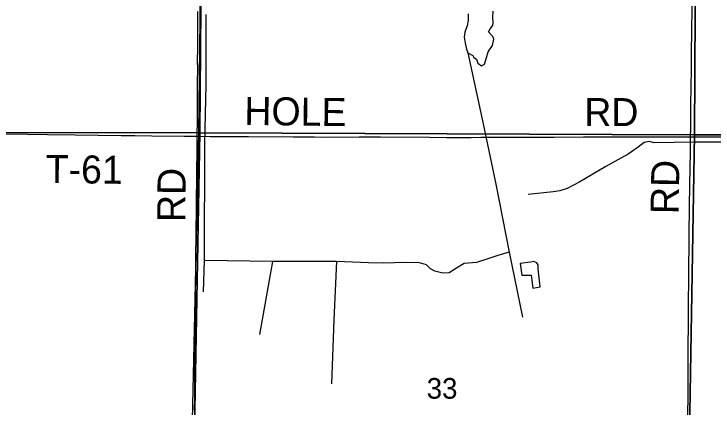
# Model space of a CAD drawing. Extents: x 1443599 to 1910620, y 1028088 to 1361369.
# Drawn here: x 1694297 to 1701772, y 1252654 to 1256858 of the extents above; entities that cross this region are included whole.
import ezdxf

# ---------------------------------------------------------------- set-up
doc = ezdxf.new("R2010")
doc.units = 0
for name, color, linetype in [('GM_X_County_Road', 7, 'Continuous'), ('GM_X_County_Road_Text', 7, 'Continuous'), ('GM_X_Minor_Lake', 7, 'Continuous'), ('GM_X_Minor_River', 7, 'Continuous'), ('GM_X_Section', 7, 'Continuous'), ('GM_X_Section_Text', 7, 'Continuous'), ('GM_X_Township', 7, 'Continuous'), ('GM_X_Township_Road', 7, 'Continuous'), ('GM_X_Township_Road_Text', 7, 'Continuous')]:
    doc.layers.add(name, color=color, linetype=linetype)

msp = doc.modelspace()

# ---------------------------------------------------------------- linework, layer by layer
at = {"layer": 'GM_X_County_Road'}
for points in [[(1696257.1, 1255550.6), (1696257.2, 1255562.3), (1696258.1, 1255718.6), (1696259.6, 1255892.1), (1696259.7, 1255977.4), (1696260.5, 1256059.5), (1696260.9, 1256144.8), (1696261.7, 1256256.3), (1696261.1, 1256374.6), (1696262.2, 1256469.6), (1696263.8, 1256548.4), (1696262.4, 1256669.9), (1696264.5, 1256884.2)], [(1696228.5, 1252624.4), (1696229.5, 1252739.2), (1696231.1, 1252936), (1696233.4, 1253247.6), (1696235.7, 1253493.7), (1696237.4, 1253674.1), (1696237.3, 1253739.7), (1696237.4, 1253838.1), (1696240.9, 1254067.7), (1696242.9, 1254281), (1696244.4, 1254477.9), (1696251.9, 1255150.4), (1696255.7, 1255412.8), (1696257.1, 1255550.6)]]:
    msp.add_lwpolyline(points, dxfattribs=at)
at = {"layer": 'GM_X_Minor_Lake'}
msp.add_line((1699847, 1253926.5), (1699925.3, 1253938.6), dxfattribs=at)
for points in [[(1699154, 1256860.6), (1699152.2, 1256788.5), (1699142.8, 1256732.6), (1699117.1, 1256663.1), (1699111.8, 1256611.1), (1699122.2, 1256544.8), (1699134.6, 1256482.3), (1699149.6, 1256441.9), (1699202.9, 1256414.6), (1699214.3, 1256392.3), (1699241.9, 1256373.6), (1699258.9, 1256333.1), (1699298.1, 1256302.1), (1699328.6, 1256321.4), (1699352.6, 1256404.9), (1699367.8, 1256452.7), (1699415.5, 1256519.6), (1699427.2, 1256589.5), (1699417.9, 1256617.8), (1699373.1, 1256666.9), (1699389.9, 1256698.6), (1699418.8, 1256735.9), (1699421.6, 1256765.9), (1699417, 1256822.1), (1699420.6, 1256888.2)], [(1699925.3, 1253938.6), (1699904.1, 1254133.5), (1699903.1, 1254173.6), (1699889.7, 1254198), (1699856, 1254208.8), (1699821.9, 1254203.6), (1699709.5, 1254188.3), (1699728.4, 1254065.6), (1699828.4, 1254063.2), (1699847, 1253926.5)]]:
    msp.add_lwpolyline(points, dxfattribs=at)
at = {"layer": 'GM_X_Minor_River'}
for points in [[(1696322.8, 1253885.6), (1696335.1, 1254219.9), (1696338, 1255468), (1696351.9, 1256104.9), (1696352.5, 1256854.2)], [(1699149.6, 1256441.9), (1699314.7, 1255684.6), (1699450.7, 1255038.1), (1699592.6, 1254311.4), (1699733.3, 1253614.7)], [(1704990.9, 1255501.1), (1704532.9, 1255496.2), (1703958.9, 1255492), (1703489, 1255491.4), (1702842.8, 1255477), (1702253.2, 1255487.2), (1701569.3, 1255485.7), (1701141.2, 1255480.1), (1701089.6, 1255493.3), (1701037.3, 1255482.6), (1700970.1, 1255432.1), (1700866.3, 1255358.5), (1700754.8, 1255299.1), (1700625.1, 1255228.1), (1700347.1, 1255064.5), (1700211.3, 1254991.6), (1700134.7, 1254967.4), (1700062.5, 1254957.2), (1699795.8, 1254925.6)], [(1699592.6, 1254311.4), (1699469.7, 1254274.3), (1699364.9, 1254240.7), (1699243.9, 1254201.6), (1699111.7, 1254190.8), (1699030.5, 1254140.6), (1698949.2, 1254090.5), (1698883.1, 1254084.1), (1698797.7, 1254108.2), (1698750.3, 1254131.4), (1698709.4, 1254176.4), (1698633.9, 1254196.3), (1698488.1, 1254199.8), (1698243.9, 1254191.7), (1698088.1, 1254195.5), (1697744.5, 1254209.8), (1697062.7, 1254212.3), (1696335.1, 1254219.9)], [(1697062.7, 1254212.3), (1696923.3, 1253428.2)], [(1697744.5, 1254209.8), (1697717, 1253585.3), (1697692, 1252900.7)]]:
    msp.add_lwpolyline(points, dxfattribs=at)
at = {"layer": 'GM_X_Section'}
for points in [[(1696328, 1260918.8), (1696283.1, 1255588.5), (1690974.3, 1255593.1), (1690993.2, 1260949.6)], [(1701604.3, 1260880.3), (1701573.5, 1255563.9), (1696283.1, 1255588.5), (1696328, 1260918.8)], [(1706905.4, 1260905.6), (1706870.2, 1255567.1), (1701573.5, 1255563.9), (1701604.3, 1260880.3)], [(1690974.3, 1255593.1), (1696283.1, 1255588.5), (1696188, 1250250.7), (1696152, 1250251.1), (1690933.9, 1250280.8), (1690966.7, 1252219.4)], [(1701573.5, 1255563.9), (1701484.7, 1250256), (1701350.6, 1250255.4), (1696188, 1250250.7), (1696283.1, 1255588.5)], [(1706870.2, 1255567.1), (1706751.2, 1250239.6), (1706651.1, 1250240.6), (1701484.7, 1250256), (1701573.5, 1255563.9)]]:
    msp.add_lwpolyline(points, close=True, dxfattribs=at)
at = {"layer": 'GM_X_Township'}
for points in [[(1691028.1, 1266317.4), (1696325.2, 1266275.9), (1696323.7, 1260893.6), (1696307.5, 1259201.1), (1696305.1, 1258547.4), (1696300.6, 1258173.2), (1696287.7, 1257097.2), (1696269.5, 1255586.8), (1696154.1, 1250250)], [(1691028.1, 1266317.4), (1696325.2, 1266275.9), (1696323.7, 1260893.6), (1696307.5, 1259201.1), (1696305.1, 1258547.4), (1696300.6, 1258173.2), (1696287.7, 1257097.2), (1696269.5, 1255586.8), (1696154.1, 1250250), (1695980.1, 1244960.3), (1695885, 1241542.2), (1695846.2, 1239693.5), (1695686.2, 1234411.7), (1693554.1, 1234401)]]:
    msp.add_lwpolyline(points, dxfattribs=at)
at = {"layer": 'GM_X_Township_Road'}
for points in [[(1701532, 1255544.6), (1701533.6, 1255634.4), (1701536, 1255913.4), (1701536.9, 1256057.9), (1701540.6, 1256294.1), (1701542.1, 1256455), (1701545.3, 1256665.1), (1701548.4, 1256936), (1701553.9, 1257352), (1701555.9, 1257603.9), (1701557.6, 1257705.6), (1701561.8, 1258102.8), (1701565.5, 1258431), (1701566, 1258542.7), (1701566.4, 1258575.3)], [(1690984.8, 1255613.5), (1691045.2, 1255612.7), (1691291.4, 1255609.9), (1691586.8, 1255606.1), (1691947.8, 1255600.9), (1692325.3, 1255596.8), (1692604.2, 1255593.5), (1692899.6, 1255590.2), (1692981.7, 1255589.4), (1693260.7, 1255585.9), (1693424.8, 1255583.2), (1693473.9, 1255582.4), (1693670.9, 1255580.3), (1694163.2, 1255574.9), (1694442.1, 1255571.8), (1694655.5, 1255569.5), (1694950.9, 1255565.8), (1695443.2, 1255559.9), (1695590.8, 1255558.1), (1695771.3, 1255555.4), (1696115.9, 1255551.5), (1696247.1, 1255550.7), (1696257.1, 1255550.6)], [(1696257.1, 1255550.6), (1696394.8, 1255549.2), (1696542.4, 1255548.3), (1696805.1, 1255548.2), (1697281, 1255545), (1697510.7, 1255543), (1697625.5, 1255542.3), (1697986.6, 1255543), (1698216.4, 1255542.5), (1698741.6, 1255539.1), (1698922, 1255537.9), (1698954.7, 1255537.9), (1699052.3, 1255536.9), (1699184.3, 1255538.6), (1699287.9, 1255539.4)], [(1699287.9, 1255539.4), (1699310.3, 1255539.5), (1699378.5, 1255541), (1699410.6, 1255540.5), (1699441.9, 1255539.7), (1699497, 1255539.6), (1699552.6, 1255540.5), (1699584.8, 1255539.6), (1699631.7, 1255540.5), (1699697.5, 1255541.1), (1699732.4, 1255540.6), (1699795.9, 1255541.8), (1700074.8, 1255541.7), (1700386.7, 1255543.4), (1700698.6, 1255543.5), (1700944.7, 1255542.9), (1701502.7, 1255544.6), (1701532, 1255544.6)], [(1701500.6, 1252398.5), (1701505, 1252762.8), (1701505.3, 1252986.1), (1701506.4, 1253173.1), (1701507, 1253284.8), (1701507.7, 1253380), (1701508.7, 1253462), (1701508.5, 1253527.6), (1701508.7, 1253603.1), (1701510, 1253737.7), (1701511.8, 1253855.9), (1701513.1, 1253930.6), (1701512.7, 1254023.3), (1701514.9, 1254221.2), (1701516.2, 1254318.2), (1701517.3, 1254406.8), (1701518.6, 1254500.7), (1701522.4, 1254797.1), (1701525.3, 1255030.4), (1701529.9, 1255384.9), (1701531.3, 1255509.7), (1701532, 1255544.6)], [(1701532, 1255544.6), (1701666.8, 1255545), (1702077.2, 1255545.5), (1702733.7, 1255543.6), (1703061.9, 1255541.4), (1703521.4, 1255540.6), (1704341.9, 1255545), (1704588.2, 1255547.1), (1704703.2, 1255546.4), (1704785.2, 1255544.5), (1704867.2, 1255541.3), (1704899.9, 1255539.9), (1705014.5, 1255536.8), (1705096.5, 1255535.3), (1705359, 1255533.4), (1705588.7, 1255534.1), (1705949.8, 1255536.8), (1706327.3, 1255537.9), (1706540.6, 1255537.6), (1706754, 1255539), (1706849.8, 1255538.6)]]:
    msp.add_lwpolyline(points, dxfattribs=at)

# ---------------------------------------------------------------- texts
at = {"layer": 'GM_X_County_Road_Text'}
msp.add_text('RD', height=300, rotation=89.50446, dxfattribs=at).set_placement((1696128.3, 1254631.1))
at = {"layer": 'GM_X_Section_Text'}
msp.add_text('33', height=221, rotation=0.00001, dxfattribs=at).set_placement((1698710.3, 1252742.8))
at = {"layer": 'GM_X_Township_Road_Text'}
for s, rotation, p in [('HOLE', 359.26212, (1696759.2, 1255672.1)), ('RD', 0.00001, (1700395.5, 1255658.8)), ('T-61', 359.29306, (1694633.9, 1255051)), ('RD', 89.02869, (1701404, 1254715.1))]:
    msp.add_text(s, height=300, rotation=rotation, dxfattribs=at).set_placement(p)

doc.saveas('drawing.dxf')
